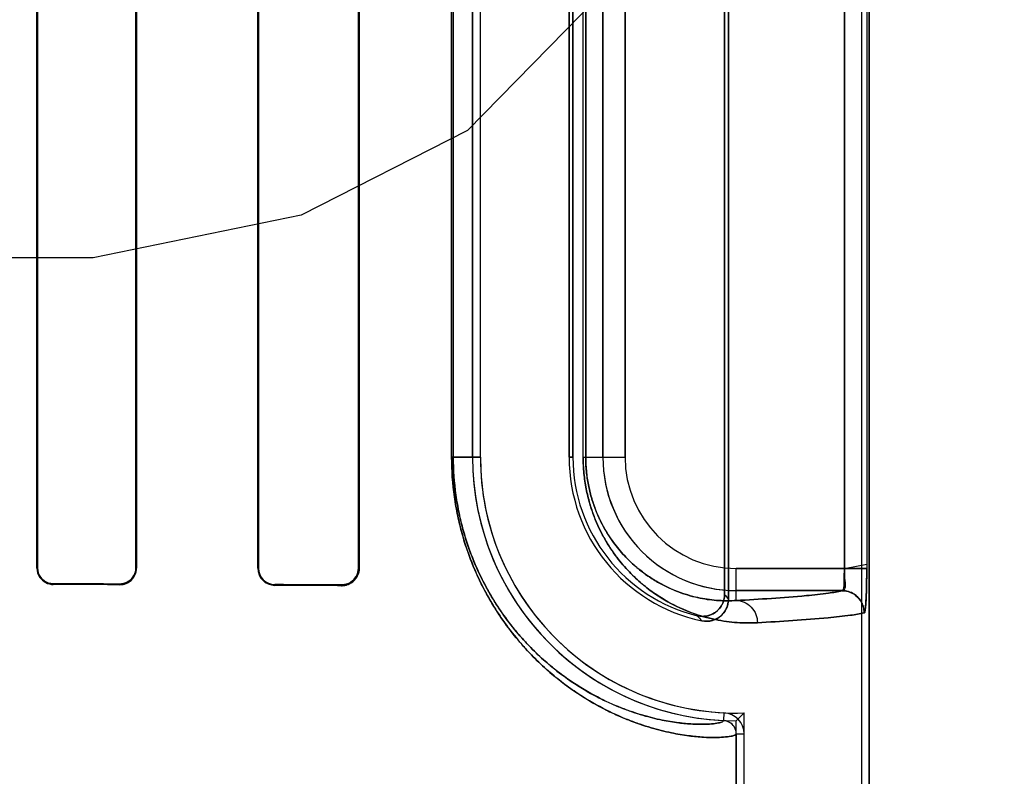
# Model space of a CAD drawing. Header units: millimetres. Extents: x 0 to 297, y 0 to 210.
# Tile 335 of 455: x 240.502 to 240.68, y 157.466 to 157.602. Entities that reach past the tile are written whole.
import ezdxf

# ---------------------------------------------------------------- set-up
doc = ezdxf.new("R2010")
doc.units = ezdxf.units.MM
doc.header["$LTSCALE"] = 16.335
doc.layers.get('0').update_dxf_attribs({"linetype": 'CONTINUOUS'})
for name, color, linetype in [('AXES_REF', 7, 'CONTINUOUS'), ('INTFCLR_1', 7, 'CONTINUOUS'), ('INTFCLR_72935', 7, 'CONTINUOUS')]:
    doc.layers.add(name, color=color, linetype=linetype)

msp = doc.modelspace()

# ---------------------------------------------------------------- linework, layer by layer
at = {"color": 7, "linetype": 'Continuous'}
for p, q in [((240.612742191, 157.6129155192), (240.5827422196, 157.5822772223)), ((240.5827422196, 157.5822772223), (240.5527422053, 157.5669580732)), ((240.5527422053, 157.5669580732), (240.5152422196, 157.559298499)), ((240.5152422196, 157.559298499), (240.455242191, 157.559298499))]:
    msp.add_line(p, q, dxfattribs=at)
for radius in [7.756662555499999, 7.756, 7.706331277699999]:
    msp.add_circle((241.4302422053, 154.539298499), radius, dxfattribs=at)
msp.add_arc((241.4302422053, 154.539298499), 7.68, 278.2771290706, 261.7228709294, dxfattribs=at)
at = {"layer": 'AXES_REF', "color": 9, "linetype": 'Continuous'}
msp.add_circle((241.4302422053, 154.539298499), 4.7428614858, dxfattribs=at)
msp.add_arc((241.4302422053, 154.539298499), 7.075609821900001, 94.4118118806, 85.5881881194, dxfattribs=at)
at = {"layer": 'INTFCLR_1', "color": 6, "linetype": 'Continuous'}
for p, q in [((240.6538495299, 159.4753006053), (240.6538495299, 157.3392871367)), ((240.6552601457, 159.4752871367), (240.6552601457, 157.3392871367)), ((240.6298495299, 157.7409146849), (240.6298495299, 157.4976595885)), ((240.6291496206, 157.498537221), (240.6291496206, 157.7400370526)), ((240.5050621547, 157.7352871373), (240.5050621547, 157.5032871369)), ((240.505175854, 157.7352871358), (240.505175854, 157.5032871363)), ((240.5229187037, 157.5032871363), (240.5229187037, 157.7352871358)), ((240.5230399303, 157.5032871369), (240.5230399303, 157.7352871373)), ((240.5449057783, 157.7352871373), (240.5449057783, 157.5032871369)), ((240.5450369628, 157.7352871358), (240.5450369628, 157.5032871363)), ((240.5630763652, 157.5032871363), (240.5630763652, 157.7352871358)), ((240.5632214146, 157.5032871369), (240.5632214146, 157.7352871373)), ((240.5836754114, 157.7152871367), (240.5836754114, 157.5232871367)), ((240.5850860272, 157.5232871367), (240.5850860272, 157.7152871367)), ((240.6010860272, 157.5232871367), (240.6010860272, 157.7152871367)), ((240.6017859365, 157.7152871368), (240.6017859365, 157.5232871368)), ((240.6312601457, 157.4733596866), (240.6312601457, 157.3392871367)), ((240.6326707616, 157.3392871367), (240.6326707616, 157.4733596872))]:
    msp.add_line(p, q, dxfattribs=at)
at = {"layer": 'INTFCLR_1', "color": 9, "linetype": 'Continuous'}
for p, q in [((240.6508024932, 157.5032179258), (240.6508024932, 157.7353563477)), ((240.6547983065, 157.7353563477), (240.6547983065, 157.5032179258)), ((240.5798990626, 157.5232871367), (240.5798990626, 157.7152871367)), ((240.5801941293, 157.7152871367), (240.5801941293, 157.5232871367)), ((240.6036278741, 157.5232871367), (240.6036278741, 157.7152871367)), ((240.6040953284, 157.7152871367), (240.6040953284, 157.5232871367)), ((240.607191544, 157.7152871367), (240.607191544, 157.5232871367)), ((240.6111909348, 157.5232871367), (240.6111909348, 157.7152871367)), ((240.5798990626, 157.5232871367), (240.5850860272, 157.5232871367)), ((240.6017859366, 157.5232871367), (240.6010860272, 157.5232871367)), ((240.6036278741, 157.5232871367), (240.6111909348, 157.5232871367)), ((240.505175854, 157.5032871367), (240.5050621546, 157.5032871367)), ((240.5230399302, 157.5032871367), (240.5229187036, 157.5032871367)), ((240.5450369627, 157.5032871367), (240.5449057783, 157.5032871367)), ((240.5632214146, 157.5032871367), (240.5630763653, 157.5032871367)), ((240.6312601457, 157.4974229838), (240.6312601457, 157.5032179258)), ((240.6508024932, 157.5032179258), (240.6312601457, 157.5032179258)), ((240.5080185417, 157.5003206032), (240.5080185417, 157.500435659)), ((240.5200185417, 157.5003968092), (240.5200185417, 157.500277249)), ((240.5480185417, 157.5001600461), (240.5480185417, 157.5002936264)), ((240.5600185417, 157.5002429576), (240.5600185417, 157.5001011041)), ((240.6312601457, 157.499218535), (240.6503716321, 157.499218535)), ((240.629043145, 157.4771662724), (240.6289754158, 157.4757572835)), ((240.6312601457, 157.4733598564), (240.6326707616, 157.4733598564))]:
    msp.add_line(p, q, dxfattribs=at)
at = {"layer": 'INTFCLR_1', "color": 7, "linetype": 'Continuous'}
for p, q in [((240.6508024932, 157.5032179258), (240.6548000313, 157.5039907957)), ((240.6547983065, 157.5032179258), (240.6508024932, 157.5032179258))]:
    msp.add_line(p, q, dxfattribs=at)
msp.add_lwpolyline([(240.5600185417, 157.5002429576), (240.5601275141, 157.5002444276), (240.5602374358, 157.5002498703), (240.5603481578, 157.5002593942), (240.5604603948, 157.5002732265), (240.5605730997, 157.5002914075), (240.5606835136, 157.5003134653), (240.5607906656, 157.5003389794), (240.560895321, 157.5003679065), (240.5609973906, 157.5004000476)], dxfattribs=at)
at = {"layer": 'INTFCLR_1', "color": 6, "linetype": 'Continuous'}
for centre, radius, start, end in [((240.6312601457, 157.5232871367), 0.04758473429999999, 179.9999999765, 267.2479465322), ((240.6312601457, 157.5232871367), 0.04617411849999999, 180.0000013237, 267.248010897), ((240.6312601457, 157.5232871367), 0.0301741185, 180.0000020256, 258.1110819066), ((240.6312601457, 157.5232871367), 0.0294742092, 179.9999997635, 256.1647639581), ((240.5480330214, 157.5032872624), 0.0031272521, 180.0023004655, 269.7347104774), ((240.5480305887, 157.5032872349), 0.0029936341, 180.0018871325, 269.7694260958), ((240.560035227, 157.5032872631), 0.0031861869, 269.6999562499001, 359.9977294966), ((240.6288599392, 157.4733598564), 0.0024002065, 0, 87.2436536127), ((240.6288599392, 157.4733598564), 0.0038108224, 359.999983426, 87.24365624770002)]:
    msp.add_arc(centre, radius, start, end, dxfattribs=at)
at = {"layer": 'INTFCLR_1', "color": 9, "linetype": 'Continuous'}
for centre, radius, start, end in [((240.6312601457, 157.5232871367), 0.0240686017, 179.9999999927, 270.0000000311), ((240.6312601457, 157.5232871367), 0.0200692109, 180.0000002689, 269.9999999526), ((240.6811680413, 157.5393038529), 0.0660895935, 218.0856596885, 219.0588532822), ((240.6814216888, 157.5462596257), 0.0770366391, 222.0440527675, 222.9598197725)]:
    msp.add_arc(centre, radius, start, end, dxfattribs=at)
at = {"layer": 'INTFCLR_1', "color": 6, "linetype": 'Continuous'}
for centre, major_axis, ratio, start_param, end_param in [((240.2140185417, 157.4992871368), (0.441241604, 0), 0.0034906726, 0.8044638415, 0.8415583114), ((240.2140185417, 157.4992871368), (0.4172416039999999, 0), 0.0034906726, 0.7475038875, 0.7888979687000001), ((240.2140185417, 157.4992871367), (0.441241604, 0), 0.0034906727, 0.6694696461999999, 0.7121557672), ((240.2140185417, 157.4992871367), (0.4172416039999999, 0), 0.0034906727, 0.5930216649, 0.642674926)]:
    msp.add_ellipse(centre, major_axis=major_axis, ratio=ratio, start_param=start_param, end_param=end_param, dxfattribs=at)
at = {"layer": 'INTFCLR_1', "color": 9, "linetype": 'Continuous'}
for points, knots in [([(240.5798990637, 157.5232871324), (240.5798990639, 157.5208965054), (240.5801073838, 157.5179144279), (240.5806607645, 157.5144088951), (240.5810889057, 157.5121862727), (240.5817377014, 157.5095263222), (240.5825344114, 157.506972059), (240.5832386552, 157.50503167), (240.5842893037, 157.5023820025), (240.5856706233, 157.4994919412), (240.5874341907, 157.4964465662), (240.5891657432, 157.49376804), (240.5909889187, 157.4913309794), (240.5928731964, 157.4891280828), (240.5946742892, 157.4871882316), (240.5976821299, 157.4842990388), (240.6019639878, 157.4809628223), (240.6062809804, 157.4783887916), (240.6095143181, 157.4768147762), (240.6123907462, 157.4755928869), (240.6157146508, 157.474448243), (240.6193762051, 157.4735325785), (240.6225398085, 157.4729990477), (240.6252105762, 157.4727418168), (240.6277310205, 157.4726662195), (240.6297038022, 157.4727970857), (240.6308749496, 157.4730299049), (240.6312601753, 157.4732500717), (240.6312601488, 157.4733596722)], [0, 0, 0, 0, 0.088929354, 0.1106974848, 0.1320156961, 0.1731121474, 0.2124722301, 0.2314805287, 0.2498887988, 0.3184980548, 0.3503473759, 0.3807584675, 0.4371051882, 0.4633880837, 0.4885695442, 0.5355476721, 0.6184022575, 0.6898557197, 0.7220813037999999, 0.7521202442, 0.8060674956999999, 0.8526640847, 0.8923378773, 0.9253925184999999, 0.9521389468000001, 0.9869003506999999, 0.9959229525, 1, 1, 1, 1]), ([(240.5801941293, 157.523287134), (240.5801941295, 157.5210038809), (240.580392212, 157.5181558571), (240.5809185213, 157.5148076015), (240.5813256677, 157.5126850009), (240.5819426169, 157.5101449), (240.5827002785, 157.5077056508), (240.5833700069, 157.5058527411), (240.5843688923, 157.5033232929), (240.585682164, 157.5005643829), (240.5873591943, 157.4976571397), (240.5890052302, 157.4951012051), (240.5907384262, 157.4927758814), (240.5925298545, 157.4906742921), (240.5942416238, 157.4888245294), (240.5970993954, 157.4860709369), (240.601167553, 157.482892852), (240.6052697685, 157.4804431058), (240.6083413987, 157.4789474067), (240.6110726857, 157.4777880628), (240.6142283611, 157.4767043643), (240.6177039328, 157.4758416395), (240.6207062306, 157.4753437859), (240.6232391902, 157.4751097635), (240.6256325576, 157.4750505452), (240.6274969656, 157.475190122), (240.6286186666, 157.4754270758), (240.6289757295, 157.4756504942), (240.6289753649, 157.475757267)], [0, 0, 0, 0, 0.0892203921, 0.111057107, 0.1324409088, 0.1736583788, 0.2131260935, 0.232182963, 0.2506359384, 0.3193892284, 0.3512918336, 0.3817450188, 0.4381455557, 0.464442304, 0.4896300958, 0.5366014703, 0.6193841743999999, 0.690715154, 0.7228680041, 0.752829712, 0.8066164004, 0.8530538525, 0.8925792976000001, 0.9255035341, 0.9521432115, 0.9868018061, 0.9958277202, 1, 1, 1, 1]), ([(240.6036278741, 157.5232871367), (240.6036278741, 157.5223165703), (240.6037213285, 157.520401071), (240.6041268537, 157.5176227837), (240.6047543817, 157.515024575), (240.6055512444, 157.5126487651), (240.6064715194, 157.510499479), (240.607477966, 157.5085650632), (240.6085455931, 157.506823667), (240.6099826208, 157.5047937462), (240.6118458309, 157.5026105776), (240.6138346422, 157.5007469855), (240.6154205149, 157.4994771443), (240.6169382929, 157.4983788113), (240.6194846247, 157.4967910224), (240.6231082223, 157.4951237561), (240.6267268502, 157.4940966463), (240.6294638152, 157.4936292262), (240.6319923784, 157.4933701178), (240.6338627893, 157.4933565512), (240.6350771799, 157.4934235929)], [0, 0, 0, 0, 0.0600364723, 0.1184052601, 0.1734305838, 0.2251527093, 0.2732309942, 0.3179069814, 0.3599202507, 0.3994803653, 0.4716625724, 0.5370235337, 0.5677436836, 0.5972889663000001, 0.6528695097, 0.7531358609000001, 0.8428550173, 0.8846865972, 0.9247668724, 1, 1, 1, 1]), ([(240.6040953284, 157.5232871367), (240.6040953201, 157.522441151), (240.604176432, 157.520771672), (240.6045282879, 157.5183505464), (240.6050727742, 157.5160868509), (240.6057639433, 157.5140177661), (240.6065621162, 157.5121465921), (240.6074349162, 157.5104630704), (240.6083606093, 157.508948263), (240.609605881, 157.5071843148), (240.6112197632, 157.5052890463), (240.613243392, 157.5033903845), (240.6152627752, 157.5018516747), (240.6178271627, 157.500255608), (240.6209561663, 157.4988240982), (240.6240777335, 157.4979516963), (240.6264356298, 157.4975628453), (240.6286102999, 157.4973544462), (240.6302176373, 157.4973562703), (240.6312601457, 157.4974229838)], [0, 0, 0, 0, 0.0604339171, 0.1191792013, 0.1745255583, 0.2265330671, 0.274833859, 0.3197007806, 0.3618819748, 0.401549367, 0.4738586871, 0.539260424, 0.5994174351, 0.6549168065, 0.7547846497, 0.8440250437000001, 0.8855731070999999, 0.9253749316, 1, 1, 1, 1]), ([(240.6503716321, 157.499218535), (240.6495690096, 157.498999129), (240.6474074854, 157.4986719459), (240.6410457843, 157.4979875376), (240.6354785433, 157.4976579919), (240.6312601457, 157.4974229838)], [0, 0, 0, 0, 0.1299438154, 0.34019479, 1, 1, 1, 1]), ([(240.6312601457, 157.4974229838), (240.6317368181, 157.4974203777), (240.632745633, 157.4972132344), (240.634037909, 157.4963114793), (240.6348830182, 157.4949599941), (240.6350747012, 157.4939213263), (240.6350771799, 157.4934235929)], [0, 0, 0, 0, 0.2347880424, 0.492424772, 0.754838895, 1, 1, 1, 1]), ([(240.6350771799, 157.4934235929), (240.6393341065, 157.4936586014), (240.6449520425, 157.493988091), (240.6513720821, 157.4946725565), (240.6535532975, 157.4949996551), (240.6543635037, 157.4952191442)], [0, 0, 0, 0, 0.6598379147, 0.8700864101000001, 1, 1, 1, 1])]:
    msp.add_open_spline(points, degree=3, knots=knots, dxfattribs=at)
at = {"layer": 'INTFCLR_1', "color": 6, "linetype": 'Continuous'}
for points, knots in [([(240.5050621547, 157.5032871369), (240.5050621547, 157.5026951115), (240.5055127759, 157.5011538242), (240.5071057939, 157.5003237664), (240.5080185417, 157.5003206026)], [0, 0, 0, 0, 0.393430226, 1, 1, 1, 1]), ([(240.505175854, 157.5032871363), (240.505175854, 157.5027047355), (240.5056243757, 157.5012209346), (240.5071535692, 157.5004383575), (240.5080185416, 157.5004356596)], [0, 0, 0, 0, 0.4023834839, 1, 1, 1, 1]), ([(240.5200185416, 157.5002772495), (240.5206345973, 157.5002749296), (240.5222096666, 157.5007444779), (240.5230399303, 157.5023690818), (240.5230399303, 157.5032871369)], [0, 0, 0, 0, 0.4015735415, 1, 1, 1, 1]), ([(240.5200185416, 157.50039681), (240.5205982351, 157.5003948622), (240.5221074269, 157.5008342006), (240.5229187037, 157.5023948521), (240.5229187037, 157.5032871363)], [0, 0, 0, 0, 0.3938208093, 1, 1, 1, 1]), ([(240.6503716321, 157.499218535), (240.6509168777, 157.4992925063), (240.6505851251, 157.5013900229), (240.6508074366, 157.5024210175), (240.6508024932, 157.5032179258)], [0, 0, 0, 0, 0.4084435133, 1, 1, 1, 1]), ([(240.6543635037, 157.4952191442), (240.6543626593, 157.4959798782), (240.6539603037, 157.4973191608), (240.6524692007, 157.4988137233), (240.6511311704, 157.4992176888), (240.6503716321, 157.499218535)], [0, 0, 0, 0, 0.3682330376, 0.6323456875, 1, 1, 1, 1]), ([(240.624211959, 157.4946680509), (240.6248461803, 157.4945118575), (240.6262107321, 157.4945195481), (240.6283685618, 157.4956761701), (240.6291496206, 157.4974734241), (240.6291496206, 157.498537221)], [0, 0, 0, 0, 0.2761837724, 0.5501894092, 1, 1, 1, 1]), ([(240.6298495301, 157.4976595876), (240.6298495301, 157.4970192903), (240.6295275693, 157.4957180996), (240.6279420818, 157.4939142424), (240.6260631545, 157.493545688), (240.6250438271, 157.493760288)], [0, 0, 0, 0, 0.2757362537, 0.5514164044, 1, 1, 1, 1])]:
    msp.add_open_spline(points, degree=3, knots=knots, dxfattribs=at)
at = {"layer": 'INTFCLR_1', "color": 7, "linetype": 'Continuous'}
for points, knots in [([(240.5600185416, 157.5002429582), (240.5605912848, 157.500250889), (240.5616668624, 157.500548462), (240.5627968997, 157.5017295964), (240.5630789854, 157.5027561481), (240.5630763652, 157.5032871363)], [0, 0, 0, 0, 0.3625788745, 0.6638825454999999, 1, 1, 1, 1]), ([(240.6548000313, 157.5039907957), (240.6548023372, 157.5034756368), (240.65479732, 157.5024513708), (240.654785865, 157.5009496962), (240.6547605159, 157.4996322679), (240.6547273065, 157.4985304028), (240.6546874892, 157.4975694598), (240.654632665, 157.496703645), (240.6545692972, 157.4959364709), (240.6544839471, 157.4955180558), (240.6544282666, 157.4952366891), (240.6543635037, 157.4952191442)], [0, 0, 0, 0, 0.1753904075, 0.3487046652, 0.5113042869, 0.6238686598, 0.7243020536, 0.8377938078, 0.9227224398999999, 0.9771563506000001, 1, 1, 1, 1]), ([(240.6543635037, 157.4952191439), (240.6544937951, 157.4956564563), (240.6546547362, 157.4965935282), (240.6547117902, 157.4981815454), (240.6547874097, 157.5004030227), (240.6547982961, 157.5021278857), (240.6547983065, 157.5032179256)], [0, 0, 0, 0, 0.1687073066, 0.3556069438, 0.5925897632, 1, 1, 1, 1])]:
    msp.add_open_spline(points, degree=3, knots=knots, dxfattribs=at)
at = {"layer": 'INTFCLR_72935', "color": 6, "linetype": 'Continuous'}
for p, q in [((240.6538495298, 159.4753140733), (240.6538495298, 157.3392871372)), ((240.6552601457, 157.3392871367), (240.6552601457, 159.4752871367)), ((240.6298495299, 157.4976595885), (240.6298495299, 157.7409146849)), ((240.6291496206, 157.7400370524), (240.6291496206, 157.4985372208)), ((240.5050621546, 157.5032871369), (240.5050621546, 157.7352871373)), ((240.5051758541, 157.5032871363), (240.5051758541, 157.7352871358)), ((240.5229187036, 157.7352871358), (240.5229187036, 157.5032871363)), ((240.5230399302, 157.7352871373), (240.5230399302, 157.5032871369)), ((240.5449057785, 157.5032871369), (240.5449057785, 157.7352871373)), ((240.5450369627, 157.5032871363), (240.5450369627, 157.7352871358)), ((240.5630763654, 157.7352871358), (240.5630763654, 157.5032871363)), ((240.5632214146, 157.7352871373), (240.5632214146, 157.5032871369)), ((240.5836754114, 157.5232871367), (240.5836754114, 157.7152871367)), ((240.5850860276, 157.5232871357), (240.5850860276, 157.7152871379)), ((240.6010860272, 157.7152871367), (240.6010860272, 157.5232871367)), ((240.6017859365, 157.5232871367), (240.6017859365, 157.7152871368)), ((240.6326707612, 157.3392871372), (240.6326707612, 157.4771345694)), ((240.6312601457, 157.3392871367), (240.6312601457, 157.4757024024))]:
    msp.add_line(p, q, dxfattribs=at)
at = {"layer": 'INTFCLR_72935', "color": 9, "linetype": 'Continuous'}
for p, q in [((240.6508024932, 157.7353563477), (240.6508024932, 157.5032179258)), ((240.6547983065, 157.7353563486), (240.6547983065, 157.5032179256)), ((240.5798990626, 157.5232871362), (240.5798990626, 157.7152871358)), ((240.5801941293, 157.5232871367), (240.5801941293, 157.7152871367)), ((240.603627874, 157.5232871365), (240.603627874, 157.7152871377)), ((240.6040953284, 157.5232871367), (240.6040953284, 157.7152871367)), ((240.607191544, 157.5232871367), (240.607191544, 157.7152871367)), ((240.6111909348, 157.7152871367), (240.6111909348, 157.5232871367)), ((240.5850860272, 157.5232871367), (240.5798990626, 157.5232871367)), ((240.6010860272, 157.5232871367), (240.6017859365, 157.5232871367)), ((240.6036278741, 157.5232871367), (240.6111909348, 157.5232871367)), ((240.5050621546, 157.5032871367), (240.505175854, 157.5032871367)), ((240.5229187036, 157.5032871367), (240.5230399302, 157.5032871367)), ((240.5449057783, 157.5032871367), (240.5450369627, 157.5032871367)), ((240.5630763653, 157.5032871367), (240.5632214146, 157.5032871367)), ((240.6312601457, 157.4974229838), (240.6312601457, 157.5032179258)), ((240.6312601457, 157.5032179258), (240.6547983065, 157.5032179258)), ((240.5080185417, 157.500435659), (240.5080185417, 157.5003206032)), ((240.5200185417, 157.500277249), (240.5200185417, 157.5003968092)), ((240.5480185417, 157.5002936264), (240.5480185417, 157.5001600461)), ((240.5600185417, 157.5001011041), (240.5600185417, 157.5002429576)), ((240.6503716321, 157.499218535), (240.6312601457, 157.499218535))]:
    msp.add_line(p, q, dxfattribs=at)
at = {"layer": 'INTFCLR_72935', "color": 7, "linetype": 'Continuous'}
for points in [[(240.5609932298, 157.5003986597), (240.5608931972, 157.5003672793), (240.560790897, 157.5003390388), (240.5606864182, 157.500314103), (240.5605799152, 157.5002926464), (240.5604714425, 157.5002748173), (240.5603609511, 157.5002607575), (240.5602485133, 157.5002506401), (240.5601343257, 157.5002446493), (240.5600185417, 157.5002429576)], [(240.5600185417, 157.5001011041), (240.56014217, 157.5001028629), (240.5602623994, 157.5001091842), (240.5603790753, 157.5001196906), (240.5604916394, 157.5001339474), (240.5606004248, 157.500151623), (240.5607066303, 157.5001726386), (240.5608105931, 157.5001968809), (240.5609118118, 157.5002240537), (240.5610102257, 157.5002539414)]]:
    msp.add_lwpolyline(points, dxfattribs=at)
at = {"layer": 'INTFCLR_72935', "color": 6, "linetype": 'Continuous'}
for centre, radius, start, end in [((240.6312601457, 157.5232871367), 0.04758473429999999, 180.0000000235, 270), ((240.6312601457, 157.5232871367), 0.04617411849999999, 180.0000013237, 271.7506537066), ((240.6312601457, 157.5232871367), 0.0301741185, 180.0000020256, 258.1110819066), ((240.6312601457, 157.5232871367), 0.0294742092, 180.0000001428, 256.164763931), ((240.5200299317, 157.503287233), 0.0030100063, 269.7831914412, 359.9981696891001), ((240.5480331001, 157.503287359), 0.0031273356, 180.0040700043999, 269.73327468), ((240.5480305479, 157.5032871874), 0.0029935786, 180.0009789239, 269.7702079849), ((240.5382213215, 157.5687519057), 0.1315843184, 314.9967119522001, 315.8720262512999)]:
    msp.add_arc(centre, radius, start, end, dxfattribs=at)
at = {"layer": 'INTFCLR_72935', "color": 9, "linetype": 'Continuous'}
for centre, radius, start, end in [((240.6312601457, 157.5232871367), 0.0240686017, 180.0000000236, 269.9999999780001), ((240.6312601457, 157.5232871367), 0.0200692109, 180.0000002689, 269.9999999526), ((240.68116803, 157.5393038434), 0.06608957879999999, 218.0856592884, 219.0588530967), ((240.6814216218, 157.5462595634), 0.07703654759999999, 222.0440516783, 222.9598197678)]:
    msp.add_arc(centre, radius, start, end, dxfattribs=at)
at = {"layer": 'INTFCLR_72935', "color": 7, "linetype": 'Continuous'}
msp.add_arc((240.6503623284, 157.4952179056), 0.0040009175, 0.0177367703, 89.8667562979, dxfattribs=at)
at = {"layer": 'INTFCLR_72935', "color": 6, "linetype": 'Continuous'}
for centre, major_axis, ratio, start_param, end_param in [((240.2140185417, 157.4992871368), (0.441241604, 0), 0.0034906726, 0.8044638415, 0.8415583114), ((240.2140185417, 157.4992871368), (0.4172416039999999, 0), 0.0034906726, 0.7475038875, 0.7888979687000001), ((240.2140185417, 157.4992871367), (0.441241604, 0), 0.0034906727, 0.6694696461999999, 0.7121557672), ((240.2140185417, 157.4992871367), (0.4172416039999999, 0), 0.0034906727, 0.5930216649, 0.642674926)]:
    msp.add_ellipse(centre, major_axis=major_axis, ratio=ratio, start_param=start_param, end_param=end_param, dxfattribs=at)
at = {"layer": 'INTFCLR_72935', "color": 9, "linetype": 'Continuous'}
for points, knots in [([(240.6312601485, 157.4733596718), (240.6312601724, 157.4732487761), (240.6308683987, 157.4730277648), (240.629688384, 157.4727949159), (240.6277020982, 157.4726654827), (240.6251744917, 157.4727443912), (240.6225084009, 157.4730034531), (240.6193561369, 157.4735372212), (240.6164327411, 157.4742691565), (240.6138605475, 157.47508677), (240.61093812, 157.4761649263), (240.6069922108, 157.4779666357), (240.6029853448, 157.4803527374), (240.6001005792, 157.4824408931), (240.5983530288, 157.4838409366), (240.5965094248, 157.4854257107), (240.5941750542, 157.4876673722), (240.5914149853, 157.4907648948), (240.5891950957, 157.4937267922), (240.5874633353, 157.496398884), (240.5856932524, 157.4994479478), (240.5840851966, 157.5028049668), (240.5828835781, 157.5059655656), (240.5822357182, 157.5079295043), (240.5816198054, 157.5100113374), (240.5810924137, 157.512169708), (240.5806625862, 157.5143982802), (240.5801078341, 157.5179086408), (240.5798990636, 157.5208938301), (240.5798990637, 157.5232871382)], [0, 0, 0, 0, 0.004125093, 0.0132564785, 0.0482716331, 0.0750900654, 0.1080986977, 0.1475742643, 0.1940030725, 0.220035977, 0.2479478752, 0.309834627, 0.3811008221, 0.4210070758, 0.4422222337, 0.4643790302, 0.5114245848, 0.5624876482, 0.6185464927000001, 0.6489140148, 0.6808923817, 0.7496495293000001, 0.7870559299, 0.8066095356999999, 0.8265636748, 0.8678037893, 0.8891910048, 0.9109738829, 1, 1, 1, 1]), ([(240.6289753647, 157.4757572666), (240.6289757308, 157.4756492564), (240.6286125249, 157.4754248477), (240.6274822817, 157.4751879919), (240.6256051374, 157.4750496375), (240.6232049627, 157.4751120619), (240.6206764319, 157.4753478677), (240.6176848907, 157.4758460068), (240.614910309, 157.4765355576), (240.6124685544, 157.4773087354), (240.6096932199, 157.4783304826), (240.6059448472, 157.4800417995), (240.6021388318, 157.4823117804), (240.5993985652, 157.4842998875), (240.5977380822, 157.4856336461), (240.5959857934, 157.4871441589), (240.5937668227, 157.489281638), (240.5911431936, 157.4922361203), (240.5890331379, 157.4950618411), (240.587386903, 157.4976116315), (240.5857036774, 157.5005223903), (240.5841747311, 157.5037272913), (240.5830323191, 157.5067445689), (240.5824162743, 157.5086198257), (240.5818305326, 157.5106079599), (240.5813290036, 157.5126691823), (240.5809202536, 157.5147974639), (240.5803926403, 157.5181503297), (240.5801941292, 157.5210013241), (240.5801941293, 157.5232871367)], [0, 0, 0, 0, 0.0042204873, 0.0133545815, 0.0482656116, 0.07497697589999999, 0.1078554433, 0.1471834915, 0.1934537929, 0.2194060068, 0.2472383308, 0.3089756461, 0.380119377, 0.4199814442, 0.4411803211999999, 0.4633254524, 0.5103642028, 0.5614471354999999, 0.617559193, 0.6479685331, 0.6800001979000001, 0.7489013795, 0.7864009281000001, 0.8060068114, 0.8260165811, 0.8673780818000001, 0.888831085, 0.9106825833, 1, 1, 1, 1]), ([(240.6350771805, 157.493423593), (240.6338657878, 157.4933567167), (240.6313288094, 157.4933746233), (240.627377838, 157.4939145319), (240.6231413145, 157.4951115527), (240.6195112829, 157.4967763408), (240.6165353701, 157.4986284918), (240.6146251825, 157.5000826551), (240.6131001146, 157.5014350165), (240.6115126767, 157.503001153), (240.6095523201, 157.50529768), (240.6077894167, 157.5079717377), (240.6064881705, 157.5104637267), (240.6055623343, 157.5126191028), (240.6047602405, 157.51500337), (240.604131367, 157.5175999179), (240.6037225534, 157.5203864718), (240.603627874, 157.5223059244), (240.6036278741, 157.5232871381)], [0, 0, 0, 0, 0.0750536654, 0.156480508, 0.2459796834, 0.3464559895, 0.4023291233, 0.4625807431, 0.4947026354, 0.5283756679, 0.6004715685, 0.6810517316, 0.7259046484, 0.7742538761, 0.8260146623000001, 0.8813433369, 0.9392998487, 1, 1, 1, 1]), ([(240.6312601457, 157.4974229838), (240.6302202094, 157.4973564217), (240.6280395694, 157.4973536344), (240.624638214, 157.4977974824), (240.6209847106, 157.4988136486), (240.6178502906, 157.500242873), (240.6152788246, 157.5018403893), (240.613250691, 157.5033837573), (240.6112230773, 157.5052852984), (240.6092317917, 157.5076234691), (240.6077045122, 157.5099479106), (240.6065765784, 157.5121153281), (240.6057736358, 157.5139915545), (240.6050778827, 157.5160684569), (240.6045321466, 157.5183309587), (240.6041775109, 157.520759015), (240.6040952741, 157.5224318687), (240.6040953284, 157.5232871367)], [0, 0, 0, 0, 0.07444774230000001, 0.1553151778, 0.244333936, 0.3444117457, 0.4002041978, 0.4603600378, 0.5261873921, 0.5984175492, 0.679289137, 0.7242686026, 0.7728488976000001, 0.8249350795, 0.8805719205, 0.9388974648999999, 1, 1, 1, 1]), ([(240.6312601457, 157.4974229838), (240.6354785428, 157.4976579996), (240.641045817, 157.4979875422), (240.6474075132, 157.498671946), (240.6495690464, 157.498999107), (240.6503716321, 157.499218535)], [0, 0, 0, 0, 0.6598051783, 0.8700608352, 1, 1, 1, 1]), ([(240.6312601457, 157.4974229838), (240.6317368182, 157.4974203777), (240.6327456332, 157.4972132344), (240.6340379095, 157.4963114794), (240.6348830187, 157.4949599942), (240.6350747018, 157.4939213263), (240.6350771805, 157.493423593)], [0, 0, 0, 0, 0.2347880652, 0.4924248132, 0.7548389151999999, 1, 1, 1, 1]), ([(240.6543635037, 157.4952191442), (240.6535532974, 157.494999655), (240.651372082, 157.4946725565), (240.6449520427, 157.493988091), (240.6393341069, 157.4936586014), (240.6350771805, 157.493423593)], [0, 0, 0, 0, 0.1299135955, 0.3401620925, 1, 1, 1, 1])]:
    msp.add_open_spline(points, degree=3, knots=knots, dxfattribs=at)
at = {"layer": 'INTFCLR_72935', "color": 6, "linetype": 'Continuous'}
for points, knots in [([(240.5050621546, 157.5032871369), (240.5050621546, 157.502697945), (240.5055105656, 157.5011576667), (240.5071032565, 157.5003237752), (240.5080185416, 157.5003206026)], [0, 0, 0, 0, 0.3916242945, 1, 1, 1, 1]), ([(240.5080185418, 157.5004356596), (240.5074500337, 157.5004374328), (240.505970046, 157.5008752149), (240.5051758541, 157.5024090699), (240.5051758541, 157.5032871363)], [0, 0, 0, 0, 0.3930041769, 1, 1, 1, 1]), ([(240.5229187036, 157.5032871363), (240.5229187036, 157.5027093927), (240.5224767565, 157.501201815), (240.5209127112, 157.5003938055), (240.5200185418, 157.50039681)], [0, 0, 0, 0, 0.392510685, 1, 1, 1, 1]), ([(240.6291496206, 157.4985372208), (240.6291496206, 157.4978840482), (240.6288158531, 157.4965609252), (240.6271767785, 157.4947422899), (240.6252448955, 157.4944136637), (240.624211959, 157.4946680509)], [0, 0, 0, 0, 0.2761842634, 0.5501881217, 1, 1, 1, 1]), ([(240.6250438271, 157.493760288), (240.6256703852, 157.4936283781), (240.6270099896, 157.4936753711), (240.6291017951, 157.4948552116), (240.6298495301, 157.4966179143), (240.6298495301, 157.4976595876)], [0, 0, 0, 0, 0.2757344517, 0.5514160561, 1, 1, 1, 1]), ([(240.6312601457, 157.4733596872), (240.6312601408, 157.4738111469), (240.6309224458, 157.4750154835), (240.6297059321, 157.4757221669), (240.6289753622, 157.4757572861)], [0, 0, 0, 0, 0.3816636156, 1, 1, 1, 1])]:
    msp.add_open_spline(points, degree=3, knots=knots, dxfattribs=at)
at = {"layer": 'INTFCLR_72935', "color": 7, "linetype": 'Continuous'}
for points, knots in [([(240.5632214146, 157.5032871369), (240.5632214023, 157.5027820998), (240.5629509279, 157.5016669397), (240.5617457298, 157.5004014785), (240.5605731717, 157.5001080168), (240.5600185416, 157.500101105)], [0, 0, 0, 0, 0.3052965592, 0.6646982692, 1, 1, 1, 1]), ([(240.5630763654, 157.5032871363), (240.5630765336, 157.5027577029), (240.5628008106, 157.5017396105), (240.5616769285, 157.5005534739), (240.5605992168, 157.5002527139), (240.5600185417, 157.5002429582)], [0, 0, 0, 0, 0.3351499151, 0.6323604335, 1, 1, 1, 1]), ([(240.6508024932, 157.5032179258), (240.6508024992, 157.5029605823), (240.6507973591, 157.5022418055), (240.6507460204, 157.5009556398), (240.650678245, 157.5002019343), (240.650490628, 157.499093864), (240.6503232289, 157.4991931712)], [0, 0, 0, 0, 0.1883112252, 0.5371313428, 0.8575728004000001, 1, 1, 1, 1]), ([(240.6508024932, 157.5032179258), (240.6508025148, 157.5027602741), (240.650636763, 157.5016067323), (240.6512495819, 157.4993381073), (240.6503716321, 157.499218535)], [0, 0, 0, 0, 0.3405889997, 1, 1, 1, 1]), ([(240.6543145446, 157.4951685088), (240.6543909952, 157.4950774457), (240.6545508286, 157.4957694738), (240.6546222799, 157.4966046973), (240.6547347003, 157.4984439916), (240.654772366, 157.5002152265), (240.6547942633, 157.501694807), (240.6547983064, 157.5027032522), (240.6547983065, 157.5032179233)], [0, 0, 0, 0, 0.0440197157, 0.1339656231, 0.45668143, 0.6255919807, 0.8094559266, 1, 1, 1, 1]), ([(240.6547983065, 157.5032179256), (240.6547982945, 157.5024784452), (240.6547910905, 157.5010562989), (240.6547441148, 157.4990631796), (240.6546886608, 157.4971268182), (240.6545284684, 157.4958851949), (240.6543635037, 157.4952191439)], [0, 0, 0, 0, 0.2764961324, 0.5316628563, 0.7456763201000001, 1, 1, 1, 1]), ([(240.6503232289, 157.4991931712), (240.6510844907, 157.4991967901), (240.6524298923, 157.4987946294), (240.6539231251, 157.4972860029), (240.6543181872, 157.4959350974), (240.6543145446, 157.4951685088)], [0, 0, 0, 0, 0.3667335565, 0.63070025, 1, 1, 1, 1])]:
    msp.add_open_spline(points, degree=3, knots=knots, dxfattribs=at)

doc.saveas('drawing.dxf')
